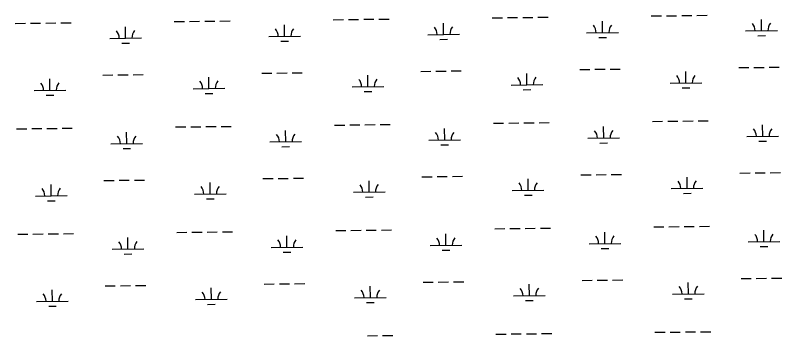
# Model space of a CAD drawing. Extents: x 3684037 to 3722149, y 433263 to 459021.
# Drawn here: x 3690721 to 3693140, y 442539 to 443550 of the extents above; entities that cross this region are included whole.
import ezdxf

# ---------------------------------------------------------------- set-up
doc = ezdxf.new("R2010")
doc.units = 0
doc.layers.add('V-WETL-SWMP', color=7, linetype='Continuous')

msp = doc.modelspace()

# ---------------------------------------------------------------- linework, layer by layer
at = {"layer": 'V-WETL-SWMP'}
for p, q in [((3691725.1, 443535.9), (3691757.1, 443536.2)), ((3691773.1, 443536.4), (3691805.1, 443536.8)), ((3691821.1, 443537), (3691853.1, 443537.4)), ((3691869.1, 443537.5), (3691901.1, 443537.9)), ((3692227, 443541.7), (3692259, 443542.1)), ((3692275, 443542.3), (3692307, 443542.6)), ((3692323, 443542.8), (3692355, 443543.2)), ((3692371, 443543.4), (3692402.9, 443543.8)), ((3692728.8, 443547.5), (3692760.8, 443547.9)), ((3692776.8, 443548.1), (3692808.8, 443548.5)), ((3692824.8, 443548.7), (3692856.8, 443549)), ((3692872.8, 443549.2), (3692904.8, 443549.6)), ((3693076.7, 443500.8), (3693076.3, 443536.8)), ((3690721.3, 443524.2), (3690753.3, 443524.6)), ((3690769.3, 443524.7), (3690801.3, 443525.1)), ((3690817.3, 443525.3), (3690849.3, 443525.7)), ((3690865.3, 443525.9), (3690897.3, 443526.2)), ((3691069.2, 443477.5), (3691068.8, 443513.5)), ((3691223.2, 443530), (3691255.2, 443530.4)), ((3691271.2, 443530.6), (3691303.2, 443531)), ((3691319.2, 443531.1), (3691351.2, 443531.5)), ((3691367.2, 443531.7), (3691399.2, 443532.1)), ((3691571.1, 443483.3), (3691570.7, 443519.3)), ((3692073, 443489.2), (3692072.6, 443525.2)), ((3692574.8, 443495), (3692574.4, 443531)), ((3692023, 443488.6), (3692123, 443489.7)), ((3692524.8, 443494.4), (3692624.8, 443495.6)), ((3693026.7, 443500.3), (3693126.7, 443501.4)), ((3693064.9, 443485.3), (3693088.9, 443485.6)), ((3691019.2, 443476.9), (3691119.2, 443478.1)), ((3691057.4, 443461.9), (3691081.4, 443462.2)), ((3691521.1, 443482.7), (3691621.1, 443483.9)), ((3691559.3, 443467.8), (3691583.3, 443468)), ((3692061.2, 443473.6), (3692085.1, 443473.9)), ((3692563, 443479.4), (3692587, 443479.7)), ((3691499, 443367), (3691531, 443367.4)), ((3691547, 443367.6), (3691579, 443368)), ((3691595, 443368.2), (3691627, 443368.5)), ((3692000.9, 443372.9), (3692032.9, 443373.3)), ((3692048.9, 443373.4), (3692080.9, 443373.8)), ((3692096.9, 443374), (3692128.9, 443374.4)), ((3692336.3, 443330.4), (3692335.9, 443366.4)), ((3692502.8, 443378.7), (3692534.8, 443379.1)), ((3692550.8, 443379.3), (3692582.8, 443379.7)), ((3692598.8, 443379.8), (3692630.8, 443380.2)), ((3692838.1, 443336.2), (3692837.7, 443372.2)), ((3693004.7, 443384.6), (3693036.7, 443384.9)), ((3693052.7, 443385.1), (3693084.7, 443385.5)), ((3693100.7, 443385.7), (3693132.6, 443386.1)), ((3690830.6, 443312.8), (3690830.2, 443348.8)), ((3690997.2, 443361.2), (3691029.2, 443361.6)), ((3691045.2, 443361.8), (3691077.2, 443362.1)), ((3691093.2, 443362.3), (3691125.2, 443362.7)), ((3691332.5, 443318.7), (3691332.1, 443354.7)), ((3691834.4, 443324.5), (3691834, 443360.5)), ((3691282.5, 443318.1), (3691382.5, 443319.3)), ((3691784.4, 443323.9), (3691884.4, 443325.1)), ((3692286.3, 443329.8), (3692386.3, 443330.9)), ((3692788.1, 443335.6), (3692888.1, 443336.8)), ((3692826.3, 443320.6), (3692850.3, 443320.9)), ((3690780.7, 443312.3), (3690880.6, 443313.4)), ((3690818.8, 443297.3), (3690842.8, 443297.5)), ((3691320.7, 443303.1), (3691344.7, 443303.4)), ((3691822.6, 443308.9), (3691846.6, 443309.2)), ((3692324.5, 443314.8), (3692348.5, 443315.1)), ((3691227.1, 443197.4), (3691259.1, 443197.7)), ((3691275.1, 443197.9), (3691307.1, 443198.3)), ((3691323.1, 443198.5), (3691355.1, 443198.9)), ((3691371.1, 443199), (3691403.1, 443199.4)), ((3691729, 443203.2), (3691761, 443203.6)), ((3691777, 443203.8), (3691809, 443204.1)), ((3691825, 443204.3), (3691856.9, 443204.7)), ((3691872.9, 443204.9), (3691904.9, 443205.3)), ((3692230.8, 443209), (3692262.8, 443209.4)), ((3692278.8, 443209.6), (3692310.8, 443210)), ((3692326.8, 443210.2), (3692358.8, 443210.5)), ((3692374.8, 443210.7), (3692406.8, 443211.1)), ((3692578.7, 443162.4), (3692578.3, 443198.4)), ((3692732.7, 443214.9), (3692764.7, 443215.3)), ((3692780.7, 443215.4), (3692812.7, 443215.8)), ((3692828.7, 443216), (3692860.7, 443216.4)), ((3692876.7, 443216.6), (3692908.7, 443216.9)), ((3693080.6, 443168.2), (3693080.2, 443204.2)), ((3690725.2, 443191.5), (3690757.2, 443191.9)), ((3690773.2, 443192.1), (3690805.2, 443192.5)), ((3690821.2, 443192.6), (3690853.2, 443193)), ((3690869.2, 443193.2), (3690901.2, 443193.6)), ((3691073.1, 443144.8), (3691072.7, 443180.8)), ((3691575, 443150.7), (3691574.5, 443186.7)), ((3692076.8, 443156.5), (3692076.4, 443192.5)), ((3691525, 443150.1), (3691625, 443151.3)), ((3692026.8, 443155.9), (3692126.8, 443157.1)), ((3692528.7, 443161.8), (3692628.7, 443162.9)), ((3692566.9, 443146.8), (3692590.9, 443147.1)), ((3693030.6, 443167.6), (3693130.6, 443168.8)), ((3693068.8, 443152.6), (3693092.8, 443152.9)), ((3691023.1, 443144.3), (3691123.1, 443145.4)), ((3691061.3, 443129.3), (3691085.3, 443129.5)), ((3691563.1, 443135.1), (3691587.1, 443135.4)), ((3692065, 443140.9), (3692089, 443141.2)), ((3693008.5, 443051.9), (3693040.5, 443052.3)), ((3693056.5, 443052.5), (3693088.5, 443052.8)), ((3693104.5, 443053), (3693136.5, 443053.4)), ((3691001, 443028.6), (3691033, 443028.9)), ((3691049, 443029.1), (3691081, 443029.5)), ((3691097, 443029.7), (3691129, 443030)), ((3691502.9, 443034.4), (3691534.9, 443034.8)), ((3691550.9, 443035), (3691582.9, 443035.3)), ((3691598.9, 443035.5), (3691630.9, 443035.9)), ((3691838.3, 442991.9), (3691837.8, 443027.9)), ((3692004.8, 443040.2), (3692036.8, 443040.6)), ((3692052.8, 443040.8), (3692084.8, 443041.2)), ((3692100.8, 443041.4), (3692132.8, 443041.7)), ((3692340.1, 442997.7), (3692339.7, 443033.7)), ((3692506.7, 443046.1), (3692538.7, 443046.4)), ((3692554.7, 443046.6), (3692586.6, 443047)), ((3692602.6, 443047.2), (3692634.6, 443047.6)), ((3692842, 443003.5), (3692841.6, 443039.5)), ((3690834.5, 442980.2), (3690834.1, 443016.2)), ((3691336.4, 442986), (3691336, 443022)), ((3692792, 443003), (3692892, 443004.1)), ((3690784.5, 442979.6), (3690884.5, 442980.8)), ((3691286.4, 442985.4), (3691386.4, 442986.6)), ((3691788.3, 442991.3), (3691888.3, 442992.4)), ((3692290.1, 442997.1), (3692390.1, 442998.3)), ((3692328.3, 442982.1), (3692352.3, 442982.4)), ((3692830.2, 442988), (3692854.2, 442988.3)), ((3690822.7, 442964.6), (3690846.7, 442964.9)), ((3691324.6, 442970.5), (3691348.6, 442970.7)), ((3691826.4, 442976.3), (3691850.4, 442976.6)), ((3692736.6, 442882.2), (3692768.6, 442882.6)), ((3692784.6, 442882.8), (3692816.6, 442883.2)), ((3692832.6, 442883.4), (3692864.6, 442883.7)), ((3692880.6, 442883.9), (3692912.6, 442884.3)), ((3690729.1, 442858.9), (3690761.1, 442859.2)), ((3690777.1, 442859.4), (3690809.1, 442859.8)), ((3690825.1, 442860), (3690857.1, 442860.4)), ((3690873.1, 442860.6), (3690905.1, 442860.9)), ((3691231, 442864.7), (3691263, 442865.1)), ((3691279, 442865.3), (3691310.9, 442865.6)), ((3691326.9, 442865.8), (3691358.9, 442866.2)), ((3691374.9, 442866.4), (3691406.9, 442866.8)), ((3691732.8, 442870.6), (3691764.8, 442870.9)), ((3691780.8, 442871.1), (3691812.8, 442871.5)), ((3691828.8, 442871.7), (3691860.8, 442872)), ((3691876.8, 442872.2), (3691908.8, 442872.6)), ((3692080.7, 442823.9), (3692080.3, 442859.9)), ((3692234.7, 442876.4), (3692266.7, 442876.8)), ((3692282.7, 442877), (3692314.7, 442877.3)), ((3692330.7, 442877.5), (3692362.7, 442877.9)), ((3692378.7, 442878.1), (3692410.7, 442878.4)), ((3692582.6, 442829.7), (3692582.2, 442865.7)), ((3693084.5, 442835.5), (3693084, 442871.5)), ((3691077, 442812.2), (3691076.5, 442848.2)), ((3691578.8, 442818), (3691578.4, 442854)), ((3693034.5, 442835), (3693134.5, 442836.1)), ((3691027, 442811.6), (3691127, 442812.8)), ((3691528.8, 442817.4), (3691628.8, 442818.6)), ((3692030.7, 442823.3), (3692130.7, 442824.4)), ((3692068.9, 442808.3), (3692092.9, 442808.6)), ((3692532.6, 442829.1), (3692632.6, 442830.3)), ((3692570.8, 442814.1), (3692594.8, 442814.4)), ((3693072.6, 442820), (3693096.6, 442820.2)), ((3691065.1, 442796.6), (3691089.1, 442796.9)), ((3691567, 442802.5), (3691591, 442802.7)), ((3692510.5, 442713.4), (3692542.5, 442713.8)), ((3692558.5, 442714), (3692590.5, 442714.4)), ((3692606.5, 442714.5), (3692638.5, 442714.9)), ((3693012.4, 442719.3), (3693044.4, 442719.6)), ((3693060.4, 442719.8), (3693092.4, 442720.2)), ((3693108.4, 442720.4), (3693140.4, 442720.8)), ((3691004.9, 442695.9), (3691036.9, 442696.3)), ((3691052.9, 442696.5), (3691084.9, 442696.8)), ((3691100.9, 442697), (3691132.9, 442697.4)), ((3691340.3, 442653.4), (3691339.8, 442689.4)), ((3691506.8, 442701.7), (3691538.8, 442702.1)), ((3691554.8, 442702.3), (3691586.8, 442702.7)), ((3691602.8, 442702.9), (3691634.8, 442703.2)), ((3691842.1, 442659.2), (3691841.7, 442695.2)), ((3692008.7, 442707.6), (3692040.6, 442708)), ((3692056.6, 442708.1), (3692088.6, 442708.5)), ((3692104.6, 442708.7), (3692136.6, 442709.1)), ((3692344, 442665.1), (3692343.6, 442701)), ((3692845.9, 442670.9), (3692845.5, 442706.9)), ((3690838.4, 442647.5), (3690838, 442683.5)), ((3692294, 442664.5), (3692394, 442665.6)), ((3692795.9, 442670.3), (3692895.9, 442671.5)), ((3690788.4, 442646.9), (3690888.4, 442648.1)), ((3691290.3, 442652.8), (3691390.3, 442654)), ((3691792.1, 442658.6), (3691892.1, 442659.8)), ((3691830.3, 442643.6), (3691854.3, 442643.9)), ((3692332.2, 442649.5), (3692356.2, 442649.8)), ((3692834.1, 442655.3), (3692858.1, 442655.6)), ((3690826.6, 442632), (3690850.6, 442632.2)), ((3691328.4, 442637.8), (3691352.4, 442638.1)), ((3692238.6, 442543.7), (3692270.6, 442544.1)), ((3692286.6, 442544.3), (3692318.6, 442544.7)), ((3692334.6, 442544.9), (3692366.6, 442545.2)), ((3692382.6, 442545.4), (3692414.6, 442545.8)), ((3692740.4, 442549.6), (3692772.4, 442550)), ((3692788.4, 442550.1), (3692820.4, 442550.5)), ((3692836.4, 442550.7), (3692868.4, 442551.1)), ((3692884.4, 442551.3), (3692916.4, 442551.6)), ((3691832.7, 442539), (3691864.7, 442539.4)), ((3691880.7, 442539.6), (3691912.7, 442540))]:
    msp.add_line(p, q, dxfattribs=at)
for centre, start, end in [((3692017.7, 443489), 359.8949, 41.4385), ((3692128.2, 443490.3), 139.8949, 181.4385), ((3692519.6, 443494.8), 359.8949, 41.4385), ((3692630.1, 443496.1), 139.8949, 181.4385), ((3693021.5, 443500.7), 359.8949, 41.4385), ((3693132, 443502), 139.8949, 181.4385), ((3691014, 443477.3), 359.8949, 41.4385), ((3691124.5, 443478.6), 139.8949, 181.4385), ((3691515.9, 443483.2), 359.8949, 41.4385), ((3691626.3, 443484.4), 139.8949, 181.4385), ((3691277.3, 443318.5), 359.8949, 41.4385), ((3691387.8, 443319.8), 139.8949, 181.4385), ((3691779.2, 443324.3), 359.8949, 41.4385), ((3691889.6, 443325.6), 139.8949, 181.4385), ((3692281, 443330.2), 359.8949, 41.4385), ((3692391.5, 443331.5), 139.8949, 181.4385), ((3692782.9, 443336), 359.8949, 41.4385), ((3692893.4, 443337.3), 139.8949, 181.4385), ((3690775.4, 443312.7), 359.8949, 41.4385), ((3690885.9, 443314), 139.8949, 181.4385), ((3691519.7, 443150.5), 359.8949, 41.4385), ((3691630.2, 443151.8), 139.8949, 181.4385), ((3692021.6, 443156.3), 359.8949, 41.4385), ((3692132.1, 443157.6), 139.8949, 181.4385), ((3692523.5, 443162.2), 359.8949, 41.4385), ((3692633.9, 443163.5), 139.8949, 181.4385), ((3693025.3, 443168), 359.8949, 41.4385), ((3693135.8, 443169.3), 139.8949, 181.4385), ((3691017.8, 443144.7), 359.8949, 41.4385), ((3691128.3, 443146), 139.8949, 181.4385), ((3692786.8, 443003.4), 359.8949, 41.4385), ((3692897.3, 443004.7), 139.8949, 181.4385), ((3690779.3, 442980), 359.8949, 41.4385), ((3690889.8, 442981.3), 139.8949, 181.4385), ((3691281.1, 442985.9), 359.8949, 41.4385), ((3691391.6, 442987.1), 139.8949, 181.4385), ((3691783, 442991.7), 359.8949, 41.4385), ((3691893.5, 442993), 139.8949, 181.4385), ((3692284.9, 442997.5), 359.8949, 41.4385), ((3692395.4, 442998.8), 139.8949, 181.4385), ((3693029.2, 442835.4), 359.8949, 41.4385), ((3693139.7, 442836.7), 139.8949, 181.4385), ((3691021.7, 442812), 359.8949, 41.4385), ((3691132.2, 442813.3), 139.8949, 181.4385), ((3691523.6, 442817.9), 359.8949, 41.4385), ((3691634.1, 442819.1), 139.8949, 181.4385), ((3692025.5, 442823.7), 359.8949, 41.4385), ((3692135.9, 442825), 139.8949, 181.4385), ((3692527.3, 442829.5), 359.8949, 41.4385), ((3692637.8, 442830.8), 139.8949, 181.4385), ((3692288.8, 442664.9), 359.8949, 41.4385), ((3692399.2, 442666.2), 139.8949, 181.4385), ((3692790.6, 442670.7), 359.8949, 41.4385), ((3692901.1, 442672), 139.8949, 181.4385), ((3690783.1, 442647.4), 359.8949, 41.4385), ((3690893.6, 442648.6), 139.8949, 181.4385), ((3691285, 442653.2), 359.8949, 41.4385), ((3691395.5, 442654.5), 139.8949, 181.4385), ((3691786.9, 442659), 359.8949, 41.4385), ((3691897.4, 442660.3), 139.8949, 181.4385)]:
    msp.add_arc(centre, 35.2, start, end, dxfattribs=at)

doc.saveas('drawing.dxf')
